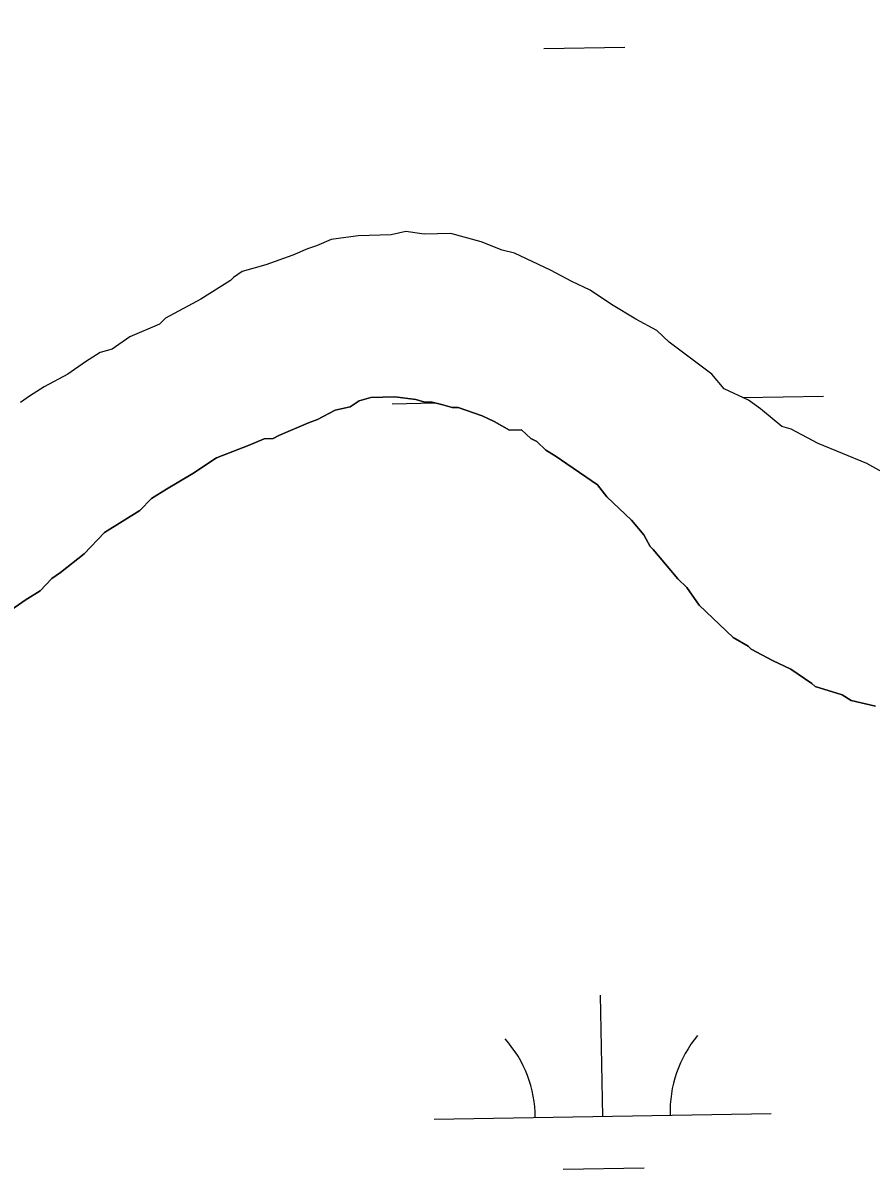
# Model space of a CAD drawing. Extents: x 3887375 to 3925618, y 296674 to 322633.
# Drawn here: x 3914486.4 to 3914738.1, y 308880.2 to 309220.4 of the extents above; entities that cross this region are included whole.
import ezdxf

# ---------------------------------------------------------------- set-up
doc = ezdxf.new("R2010")
doc.units = 0
for name, color, linetype in [('V-RIVR-EDGE', 7, 'Continuous'), ('V-TOPO-SHOR', 7, 'Continuous'), ('V-WETL-SWMP', 7, 'Continuous')]:
    doc.layers.add(name, color=color, linetype=linetype)

msp = doc.modelspace()

# ---------------------------------------------------------------- linework, layer by layer
at = {"layer": 'V-RIVR-EDGE'}
msp.add_spline([(3914367.81, 309032.84), (3914370.57, 309044.75), (3914376.75, 309058.55), (3914387.58, 309096.14), (3914387.62, 309111.49), (3914386.11, 309120.71), (3914383.44, 309126.09), (3914372.32, 309129.95), (3914364.65, 309133.81), (3914362.74, 309136.5), (3914361.6, 309142.26), (3914361.63, 309153.78), (3914360.13, 309168.37), (3914360.15, 309178.34), (3914360.17, 309186.4), (3914362.1, 309188.7), (3914365.94, 309191), (3914370.55, 309190.98), (3914377.84, 309189.43), (3914383.59, 309187.11), (3914385.88, 309183.65), (3914391.64, 309182.49), (3914397.8, 309189.77), (3914399.73, 309197.44), (3914403.6, 309210.86), (3914405.92, 309217.38), (3914412.46, 309222.35), (3914420.17, 309235.77), (3914424.44, 309253.41), (3914424.45, 309259.94), (3914421.77, 309262.63), (3914402.2, 309263.45), (3914396.83, 309263.84), (3914396.45, 309267.68), (3914398.77, 309275.35), (3914403.4, 309282.25), (3914412.63, 309291.44), (3914420.72, 309301.78), (3914428.03, 309308.29), (3914438.79, 309315.94), (3914449.95, 309325.89), (3914453.81, 309334.32), (3914454.59, 309341.61), (3914448.48, 309354.68), (3914448.49, 309359.28), (3914448.52, 309368.11), (3914451.25, 309386.53), (3914454.73, 309398.8), (3914454.75, 309406.09), (3914452.09, 309416.08), (3914444.81, 309422.24), (3914443.29, 309426.08), (3914444.45, 309429.92), (3914449.45, 309433.74), (3914457.53, 309442.55), (3914458.31, 309448.69), (3914455.66, 309463.28), (3914451.09, 309477.49), (3914451.11, 309485.94), (3914453.82, 309497.06), (3914453.08, 309505.12), (3914450.43, 309522.4), (3914442.83, 309553.12), (3914439.42, 309569.63), (3914435.61, 309579.62), (3914430.24, 309584.24), (3914426.03, 309588.86), (3914425.67, 309596.92), (3914428.77, 309609.19), (3914431.85, 309611.87), (3914435.7, 309617.62), (3914438.4, 309624.91), (3914446.48, 309632.56), (3914451.1, 309635.24), (3914459.94, 309641.36), (3914464.56, 309647.49), (3914468.41, 309653.23), (3914467.66, 309658.22), (3914468.43, 309661.68), (3914472.27, 309662.82), (3914476.9, 309671.25), (3914477.3, 309676.62), (3914476.17, 309686.22), (3914478.88, 309694.28), (3914483.48, 309694.26), (3914493.46, 309694.24), (3914503.06, 309698.05), (3914510.76, 309704.94), (3914511.92, 309711.08), (3914508.48, 309714.93), (3914499.29, 309722.24), (3914497.38, 309729.16), (3914495.5, 309742.59), (3914497.06, 309752.57), (3914498.23, 309760.63), (3914504.39, 309769.44), (3914509.4, 309777.87), (3914513.28, 309793.21), (3914513.69, 309805.11), (3914514.5, 309821.23), (3914514.95, 309846.17), (3914511.15, 309862.69), (3914505.8, 309874.6), (3914497.77, 309886.13), (3914493.95, 309891.9), (3914490.5, 309894.6), (3914482.44, 309895.77), (3914479.76, 309898.46), (3914479.77, 309901.91), (3914480.57, 309913.81), (3914478.66, 309918.04), (3914472.16, 309926.11), (3914472.18, 309934.56), (3914474.12, 309943.38), (3914476.84, 309956.04), (3914477.63, 309967.94), (3914481.9, 309987.11), (3914484.24, 310000.16), (3914483.1, 310005.53), (3914476.61, 310018.98), (3914471.26, 310028.59), (3914471.28, 310036.65), (3914472.07, 310046.63), (3914475.53, 310048.54), (3914483.2, 310047.37), (3914490.5, 310047.35), (3914505.86, 310051.54), (3914510.86, 310055.36), (3914512.03, 310066.11), (3914508.61, 310079.16), (3914504.04, 310091.07), (3914497.57, 310112.97), (3914492.62, 310129.87), (3914486.88, 310137.56), (3914481.53, 310145.25), (3914480.78, 310152.16), (3914479.25, 310156.77), (3914473.52, 310165.99), (3914473.53, 310169.45), (3914478.92, 310178.26), (3914482.02, 310188.23), (3914487.82, 310206.26), (3914491.31, 310221.6), (3914501.35, 310246.52), (3914507.52, 310259.94), (3914519.07, 310270.66), (3914533.68, 310284.06), (3914548.67, 310290.16), (3914563.65, 310297.03), (3914567.88, 310301.24), (3914574.03, 310303.53), (3914584.81, 310315.4), (3914587.52, 310327.29), (3914593.31, 310340.33), (3914616.89, 310405.52), (3914619.98, 310416.64), (3914620, 310423.93), (3914620.41, 310434.29), (3914623.5, 310441.58), (3914629.66, 310448.47), (3914635.82, 310455.75), (3914647.38, 310477.21), (3914656.65, 310499.45), (3914658.98, 310511.73), (3914659.39, 310518.64), (3914658.25, 310524.78), (3914650.6, 310535.16), (3914644.86, 310542.09), (3914644.87, 310545.16), (3914647.95, 310551.67), (3914651.43, 310562.79), (3914656.09, 310581.59), (3914658.83, 310604.61), (3914656.6, 310632.64), (3914652.41, 310646.46), (3914647.44, 310656.45), (3914647.08, 310662.6), (3914650.16, 310667.58), (3914655.92, 310670.25), (3914661.68, 310670.62), (3914668.58, 310668.68), (3914672.8, 310665.22), (3914679.7, 310664.43), (3914688.54, 310667.87), (3914696.98, 310667.85), (3914705.8, 310664.37), (3914710.4, 310662.44), (3914718.85, 310661.65), (3914734.59, 310663.91), (3914747.64, 310665.8), (3914761.46, 310666.54), (3914771.06, 310666.51), (3914777.96, 310664.19), (3914784.48, 310662.64), (3914789.86, 310664.16), (3914794.49, 310677.2), (3914803.34, 310685.62), (3914813.34, 310691.74), (3914819.12, 310701.7), (3914824.13, 310708.98), (3914831.44, 310718.94), (3914836.84, 310729.68), (3914837.63, 310736.58), (3914834.19, 310744.27), (3914834.21, 310753.1), (3914841.91, 310762.67), (3914847.68, 310766.5), (3914859.96, 310766.47), (3914870.71, 310764.52), (3914877.62, 310767.96), (3914883.4, 310774.47), (3914886.87, 310782.9), (3914888.6, 310863.12), (3914888.23, 310867.72), (3914888.25, 310874.63), (3914890.95, 310881.92), (3914894.03, 310886.13), (3914899.47, 310912.22), (3914899.14, 310934.09), (3914898.4, 310942.54), (3914899.18, 310947.53), (3914903.02, 310950.59), (3914907.63, 310950.96), (3914931.41, 310946.3), (3914947.91, 310945.49), (3914957.13, 310948.54), (3914957.15, 310955.83), (3914962.96, 310978.46), (3914963.38, 310989.59), (3914963.41, 311002.25), (3914967.67, 311016.83), (3914973.08, 311031.78), (3914982.69, 311039.82), (3914989.23, 311045.56), (3914994.24, 311055.53), (3914995.81, 311067.04), (3915002.76, 311083.52), (3915008.19, 311107.31), (3915010.91, 311121.88), (3915018.26, 311142.98), (3915021.36, 311156.02), (3915019.86, 311169.84), (3915016.03, 311175.22), (3915006.45, 311181.77), (3915001.11, 311193.68), (3914998.45, 311204.05), (3914998.47, 311211.73), (3914998.87, 311219.02), (3914997.36, 311230.15), (3914995.46, 311235.53), (3914991.26, 311245.14), (3914987.06, 311253.21), (3914985.16, 311261.66), (3914976.06, 311306.2), (3914973.39, 311314.65), (3914973.41, 311320.79), (3914976.12, 311330.38), (3914981.9, 311339.96), (3914992.67, 311350.3), (3914996.92, 311362.18), (3915001.19, 311381.36), (3915003.93, 311404), (3915006.26, 311415.13), (3915011.27, 311421.64), (3915017.06, 311433.91), (3915019.01, 311448.1), (3915014.44, 311462.32), (3915011.8, 311481.13), (3915011.46, 311496.87), (3915015.75, 311524.87), (3915019.24, 311539.83), (3915018.12, 311552.5), (3915015.85, 311565.17), (3915011.26, 311572.09), (3915007.8, 311572.1), (3915005.11, 311569.04), (3914999.7, 311554.85), (3914995.85, 311551.79), (3914993.17, 311550.64), (3914983.15, 311534.93), (3914977.38, 311528.81), (3914956.62, 311517.34), (3914927.8, 311503.6), (3914910.14, 311499.42), (3914892.87, 311502.15), (3914882.52, 311507.93), (3914877.92, 311509.09), (3914866.79, 311508.74), (3914848.37, 311511.47), (3914839.17, 311516.1), (3914833.05, 311524.17), (3914830.39, 311534.54), (3914833.49, 311546.43), (3914840.82, 311561), (3914850.81, 311567.88), (3914851.98, 311572.49), (3914852.39, 311583.23), (3914852.03, 311592.44), (3914850.11, 311592.83), (3914846.26, 311588.24), (3914840.85, 311572.51), (3914836.62, 311571.37), (3914830.48, 311571), (3914829.72, 311572.93), (3914832.41, 311575.61), (3914837.03, 311579.82), (3914838.19, 311585.57), (3914835.13, 311590.57), (3914829.78, 311598.64), (3914830.18, 311603.25), (3914833.64, 311606.31), (3914841.69, 311604.75), (3914849.38, 311608.57), (3914858.23, 311616.23), (3914866.7, 311626.95), (3914880.18, 311647.64), (3914891.73, 311660.66), (3914901.72, 311667.93), (3914922.48, 311678.63), (3914934.01, 311685.89), (3914939.03, 311696.63), (3914950.18, 311706.19), (3914975.92, 311718.41), (3914992.83, 311726.81), (3915003.61, 311737.15), (3915027.85, 311762.42), (3915050.56, 311788.08), (3915074.04, 311815.66), (3915097.89, 311840.55)], degree=3, dxfattribs=at)
at = {"layer": 'V-TOPO-SHOR'}
for p, q in [((3914600.08, 309158.5), (3914595.66, 309157.51)), ((3914605.43, 309157.73), (3914600.08, 309158.5)), ((3914577.91, 309156.2), (3914573.51, 309154.32)), ((3914585.89, 309157.28), (3914577.91, 309156.2)), ((3914595.66, 309157.51), (3914585.89, 309157.28)), ((3914613.43, 309157.92), (3914605.43, 309157.73)), ((3914622.37, 309155.46), (3914613.43, 309157.92)), ((3914628.65, 309152.95), (3914622.37, 309155.46)), ((3914566.47, 309151.49), (3914558.53, 309148.63)), ((3914570.87, 309153.37), (3914566.47, 309151.49)), ((3914573.51, 309154.32), (3914570.87, 309153.37)), ((3914632.23, 309152.14), (3914628.65, 309152.95)), ((3914643.01, 309147.06), (3914632.23, 309152.14)), ((3914558.53, 309148.63), (3914551.47, 309146.69)), ((3914548.85, 309144.85), (3914547.98, 309143.94)), ((3914551.47, 309146.69), (3914548.85, 309144.85)), ((3914649.32, 309143.65), (3914643.01, 309147.06)), ((3914547.98, 309143.94), (3914539.22, 309138.4)), ((3914654.71, 309141.11), (3914649.32, 309143.65)), ((3914539.22, 309138.4), (3914528.68, 309132.82)), ((3914661.03, 309136.82), (3914654.71, 309141.11)), ((3914668.24, 309132.54), (3914661.03, 309136.82)), ((3914526.95, 309131), (3914518.15, 309127.24)), ((3914528.68, 309132.82), (3914526.95, 309131)), ((3914674.55, 309129.13), (3914668.24, 309132.54)), ((3914678.18, 309125.66), (3914674.55, 309129.13)), ((3914518.15, 309127.24), (3914512.9, 309123.56)), ((3914690.85, 309116.18), (3914678.18, 309125.66)), ((3914509.37, 309122.59), (3914504.99, 309119.82)), ((3914512.9, 309123.56), (3914509.37, 309122.59)), ((3914504.99, 309119.82), (3914499.74, 309116.14)), ((3914499.74, 309116.14), (3914492.72, 309112.42)), ((3914694.51, 309111.83), (3914690.85, 309116.18)), ((3914492.72, 309112.42), (3914488.34, 309109.65)), ((3914701.7, 309108.44), (3914694.51, 309111.83)), ((3914488.34, 309109.65), (3914485.71, 309107.81)), ((3914583.52, 309106.47), (3914586.15, 309108.31)), ((3914586.15, 309108.31), (3914589.68, 309109.28)), ((3914589.68, 309109.28), (3914596.79, 309109.44)), ((3914596.79, 309109.44), (3914603.02, 309108.7)), ((3914603.02, 309108.7), (3914605.71, 309107.88)), ((3914605.71, 309107.88), (3914607.49, 309107.92)), ((3914607.49, 309107.92), (3914611.06, 309107.11)), ((3914611.06, 309107.11), (3914613.75, 309106.29)), ((3914705.31, 309105.86), (3914701.7, 309108.44)), ((3914573.83, 309102.68), (3914579.1, 309105.47)), ((3914579.1, 309105.47), (3914583.52, 309106.47)), ((3914613.75, 309106.29), (3914615.52, 309106.33)), ((3914615.52, 309106.33), (3914622.69, 309103.83)), ((3914622.69, 309103.83), (3914626.29, 309102.14)), ((3914711.66, 309100.67), (3914705.31, 309105.86)), ((3914562.39, 309097.97), (3914571.19, 309101.73)), ((3914571.19, 309101.73), (3914573.83, 309102.68)), ((3914626.29, 309102.14), (3914630.79, 309099.58)), ((3914714.34, 309099.85), (3914711.66, 309100.67)), ((3914553.57, 309095.1), (3914557.97, 309096.98)), ((3914557.97, 309096.98), (3914560.63, 309097.04)), ((3914560.63, 309097.04), (3914562.39, 309097.97)), ((3914630.79, 309099.58), (3914634.35, 309099.66)), ((3914634.35, 309099.66), (3914637.08, 309097.06)), ((3914637.08, 309097.06), (3914638.87, 309096.21)), ((3914722.44, 309095.59), (3914714.34, 309099.85)), ((3914543.88, 309091.32), (3914553.57, 309095.1)), ((3914638.87, 309096.21), (3914641.6, 309093.61)), ((3914641.6, 309093.61), (3914644.31, 309091.89)), ((3914736.8, 309089.71), (3914722.44, 309095.59)), ((3914536.87, 309086.71), (3914543.88, 309091.32)), ((3914644.31, 309091.89), (3914656.95, 309083.3)), ((3914528.98, 309082.08), (3914536.87, 309086.71)), ((3914741.31, 309087.15), (3914736.8, 309089.71)), ((3914656.95, 309083.3), (3914659.7, 309079.81)), ((3914524.6, 309079.31), (3914528.98, 309082.08)), ((3914521.13, 309075.67), (3914524.6, 309079.31)), ((3914659.7, 309079.81), (3914666.98, 309072.87)), ((3914510.62, 309069.2), (3914521.13, 309075.67)), ((3914666.98, 309072.87), (3914670.63, 309068.51)), ((3914504.55, 309062.84), (3914510.62, 309069.2)), ((3914670.63, 309068.51), (3914672.49, 309065)), ((3914672.49, 309065), (3914673.4, 309064.13)), ((3914673.4, 309064.13), (3914680.72, 309055.41)), ((3914497.56, 309057.34), (3914504.55, 309062.84)), ((3914494.94, 309055.5), (3914497.56, 309057.34)), ((3914491.47, 309051.86), (3914494.94, 309055.5)), ((3914680.72, 309055.41), (3914683.45, 309052.81)), ((3914683.45, 309052.81), (3914687.12, 309047.57)), ((3914487.09, 309049.09), (3914491.47, 309051.86)), ((3914481.84, 309045.41), (3914487.09, 309049.09)), ((3914687.12, 309047.57), (3914697.13, 309038.02)), ((3914697.13, 309038.02), (3914701.63, 309035.46)), ((3914701.63, 309035.46), (3914702.54, 309034.59)), ((3914702.54, 309034.59), (3914708.84, 309031.19)), ((3914708.84, 309031.19), (3914714.24, 309028.65)), ((3914714.24, 309028.65), (3914720.56, 309024.35)), ((3914720.56, 309024.35), (3914721.47, 309023.48)), ((3914721.47, 309023.48), (3914729.53, 309021.01)), ((3914729.53, 309021.01), (3914732.23, 309019.29)), ((3914732.23, 309019.29), (3914739.38, 309017.68))]:
    msp.add_line(p, q, dxfattribs=at)
at = {"layer": 'V-WETL-SWMP'}
for p, q in [((3914641.01, 309212.85), (3914665.01, 309213.26)), ((3914595.97, 309107.42), (3914608.73, 309107.64)), ((3914700.07, 309109.21), (3914723.95, 309109.62)), ((3914658.46, 308895.86), (3914657.84, 308931.85)), ((3914608.46, 308895), (3914708.45, 308896.72)), ((3914646.72, 308880.22), (3914670.72, 308880.63))]:
    msp.add_line(p, q, dxfattribs=at)
for points in [[(3914690.85, 309116.18), (3914678.18, 309125.66), (3914674.55, 309129.13), (3914668.24, 309132.54), (3914661.03, 309136.82), (3914654.71, 309141.11), (3914649.32, 309143.65), (3914643.01, 309147.06), (3914632.23, 309152.14), (3914628.65, 309152.95), (3914622.37, 309155.46), (3914613.43, 309157.92), (3914605.43, 309157.73), (3914600.08, 309158.5), (3914595.66, 309157.51), (3914585.89, 309157.28), (3914577.91, 309156.2), (3914573.51, 309154.32), (3914570.87, 309153.37), (3914566.47, 309151.49), (3914558.53, 309148.63), (3914551.47, 309146.69), (3914548.85, 309144.85), (3914547.98, 309143.94), (3914539.22, 309138.4), (3914528.68, 309132.82), (3914526.95, 309131), (3914518.15, 309127.24), (3914512.9, 309123.56), (3914509.37, 309122.59), (3914504.99, 309119.82), (3914499.74, 309116.14), (3914492.72, 309112.42), (3914488.34, 309109.65), (3914485.71, 309107.81)], [(3914741.31, 309087.15), (3914736.8, 309089.71), (3914722.44, 309095.59), (3914714.34, 309099.85), (3914711.66, 309100.67), (3914705.31, 309105.86), (3914701.7, 309108.44), (3914694.51, 309111.83), (3914690.85, 309116.18)], [(3914739.38, 309017.68), (3914732.23, 309019.29), (3914729.53, 309021.01), (3914721.47, 309023.48), (3914720.56, 309024.35), (3914714.24, 309028.65), (3914708.84, 309031.19), (3914702.54, 309034.59), (3914701.63, 309035.46), (3914697.13, 309038.02), (3914687.12, 309047.57), (3914683.45, 309052.81), (3914680.72, 309055.41), (3914673.4, 309064.13), (3914672.49, 309065), (3914670.63, 309068.51), (3914666.98, 309072.87), (3914659.7, 309079.81), (3914656.95, 309083.3), (3914644.31, 309091.89), (3914641.6, 309093.61), (3914638.87, 309096.21), (3914637.08, 309097.06), (3914634.35, 309099.66), (3914630.79, 309099.58), (3914626.29, 309102.14), (3914622.69, 309103.83), (3914615.52, 309106.33), (3914613.75, 309106.29), (3914611.06, 309107.11), (3914607.49, 309107.92), (3914605.71, 309107.88), (3914603.02, 309108.7), (3914596.79, 309109.44), (3914589.68, 309109.28), (3914586.15, 309108.31), (3914583.52, 309106.47), (3914579.1, 309105.47), (3914573.83, 309102.68), (3914571.19, 309101.73), (3914562.39, 309097.97), (3914560.63, 309097.04), (3914557.97, 309096.98), (3914553.57, 309095.1), (3914543.88, 309091.32), (3914536.87, 309086.71), (3914528.98, 309082.08), (3914524.6, 309079.31), (3914521.13, 309075.67), (3914510.62, 309069.2), (3914504.55, 309062.84), (3914497.56, 309057.34), (3914494.94, 309055.5), (3914491.47, 309051.86), (3914487.09, 309049.09), (3914481.84, 309045.41)]]:
    msp.add_lwpolyline(points, dxfattribs=at)
for centre, start, end in [((3914603.21, 308895.38), 0.2115, 41.7552), ((3914713.68, 308897.28), 140.2115, 181.7552)]:
    msp.add_arc(centre, 35.25, start, end, dxfattribs=at)

doc.saveas('drawing.dxf')
